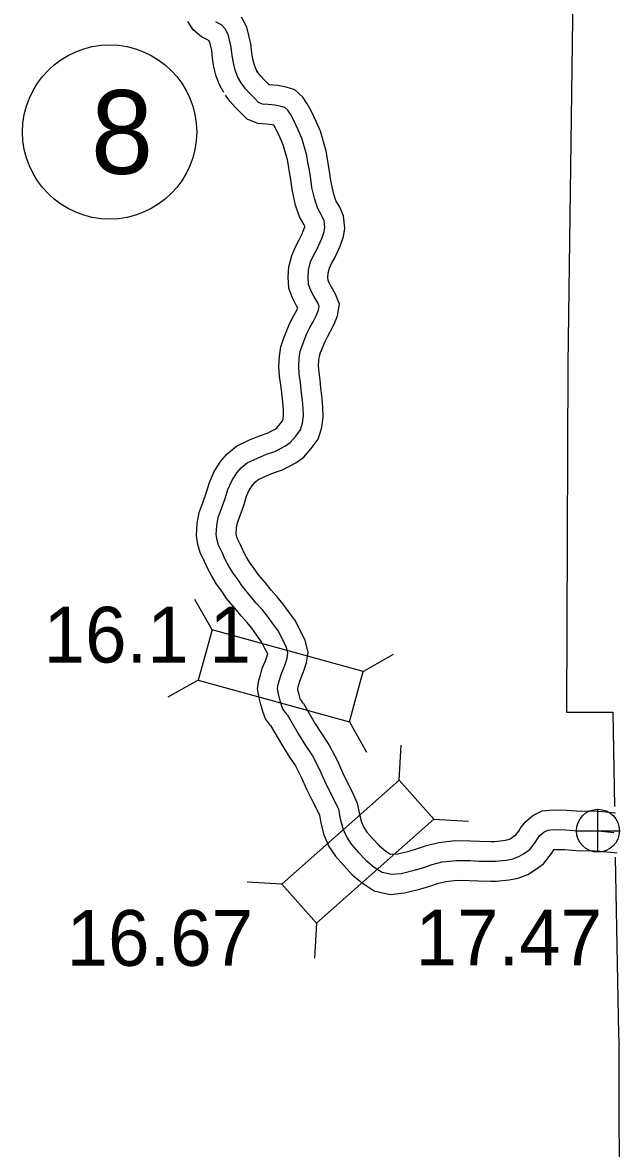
# Model space of a CAD drawing. Extents: x -83719 to 153526, y -11835 to 11446.
# Drawn here: x 15333.4 to 15484.2, y -2352.9 to -2068.7 of the extents above; entities that cross this region are included whole.
import ezdxf

# ---------------------------------------------------------------- set-up
doc = ezdxf.new("R2010")
doc.units = 0
for name, color, linetype in [('Level 10', 7, 'Continuous'), ('Level 2', 7, 'Continuous'), ('Level 20', 7, 'Continuous'), ('Level 25', 7, 'Continuous'), ('Level 26', 7, 'Continuous'), ('Level 27', 7, 'Continuous'), ('Level 58', 7, 'Continuous'), ('Level 59', 7, 'Continuous')]:
    doc.layers.add(name, color=color, linetype=linetype)

msp = doc.modelspace()

# ---------------------------------------------------------------- linework, layer by layer
at = {"layer": 'Level 10'}
for points in [[(15384.22, -2086.4), (15383.27, -2084.67), (15382.33, -2082.26), (15381.77, -2079.91), (15381.42, -2077.75), (15381.19, -2075.8), (15380.87, -2074.34), (15380.68, -2073.6), (15380.54, -2073.35), (15379.98, -2073.04), (15378.61, -2072.38), (15376.5, -2070.62), (15375.14, -2068.45)], [(15392.99, -2081.6), (15392.35, -2080.43), (15391.89, -2079.26), (15391.58, -2077.95), (15391.32, -2076.38), (15391.07, -2074.13), (15390.59, -2071.99), (15390.06, -2069.94), (15388.71, -2067.42)], [(15404.42, -2240.62), (15403.62, -2239.58), (15403.58, -2239.48), (15403.25, -2238.35), (15402.99, -2237.24), (15402.92, -2236.82), (15403.07, -2236.38), (15403.46, -2234.96), (15404.08, -2233.43), (15404.65, -2231.87), (15405.16, -2230.29), (15405.53, -2227.71), (15404.81, -2224.63), (15403.57, -2222.22), (15402.35, -2219.78), (15400.61, -2217.42), (15399.28, -2215.55), (15397.77, -2213.69), (15396.25, -2211.99), (15394.75, -2210.2), (15392.99, -2208.11), (15391.95, -2206.54), (15390.74, -2204.91), (15389.89, -2203.49), (15389.11, -2202.05), (15388.45, -2200.56), (15387.63, -2198.88), (15387.48, -2198.34), (15387.38, -2197.7), (15387.45, -2196.32), (15387.68, -2195.02), (15388.39, -2193.13), (15389.36, -2190.42), (15389.99, -2188.31), (15390.67, -2186.8), (15391.56, -2185.41), (15392.16, -2184.72), (15392.84, -2184.15), (15394.78, -2183.25), (15396.82, -2182.4), (15399.1, -2181.63), (15402.47, -2179.89), (15404.44, -2178.47), (15406.33, -2176.26), (15408.12, -2173.88), (15409.04, -2170.92), (15409.37, -2168.23), (15409.29, -2165.92), (15409.13, -2163.63), (15408.8, -2160.93), (15408.56, -2158.98), (15408.3, -2157.02), (15408.19, -2155.36), (15408.26, -2153.95), (15408.42, -2152.94), (15408.71, -2152.03), (15409.82, -2149.28), (15410.43, -2148.04), (15411.19, -2146.66), (15412.15, -2144.85), (15412.98, -2142.73), (15413.48, -2139.84), (15412.5, -2137.29), (15411.34, -2135.39), (15410.77, -2134.26), (15410.59, -2133.76), (15410.55, -2133.08), (15410.62, -2132.04), (15410.95, -2130.76), (15411.46, -2129.57), (15412.26, -2128.11), (15413.11, -2126.29), (15413.62, -2125.15), (15414.46, -2122.74), (15414.84, -2120.61), (15414.47, -2117.51), (15413.52, -2115.32), (15412.58, -2113.64), (15412.03, -2112.06), (15411.44, -2109.44), (15411.24, -2108.13), (15410.97, -2106.27), (15410.73, -2104.83), (15410.43, -2103.16), (15410.12, -2101.19), (15408.66, -2096.2), (15407.6, -2093.74), (15406.35, -2091.02), (15405.34, -2089.22), (15404.2, -2087.58), (15402.22, -2085.76), (15399.97, -2085.05), (15397.86, -2084.66), (15395.91, -2084.46), (15395.66, -2084.44), (15395.61, -2084.39), (15394.44, -2083.24), (15393.6, -2082.27), (15392.55, -2080.93)], [(15396.08, -2246.18), (15394.76, -2244.46), (15394.09, -2242.64), (15393.57, -2240.91), (15393.17, -2239.16), (15392.8, -2236.9), (15393.07, -2234.76), (15393.5, -2233.46), (15393.98, -2231.73), (15394.75, -2229.82), (15395.19, -2228.62), (15395.35, -2228.12), (15395.35, -2228.1), (15394.65, -2226.74), (15393.79, -2225.02), (15392.51, -2223.29), (15391.31, -2221.6), (15390.15, -2220.18), (15388.68, -2218.53), (15387.1, -2216.63), (15384.97, -2214.12), (15383.75, -2212.27), (15382.42, -2210.47), (15381.21, -2208.46), (15380.12, -2206.46), (15379.38, -2204.77), (15378.26, -2202.48), (15377.69, -2200.49), (15377.33, -2198.2), (15377.5, -2195.17), (15377.99, -2192.38), (15379, -2189.69), (15379.86, -2187.29), (15380.6, -2184.83), (15381.84, -2182.02), (15383.53, -2179.42), (15385.09, -2177.59), (15387.43, -2175.63), (15390.77, -2174.09), (15393.29, -2173.04), (15395.18, -2172.4), (15397.22, -2171.35), (15397.62, -2171.06), (15398.53, -2170), (15399.08, -2169.26), (15399.23, -2168.8), (15399.35, -2167.8), (15399.3, -2166.44), (15399.17, -2164.59), (15398.87, -2162.16), (15398.64, -2160.24), (15398.34, -2158), (15398.17, -2155.46), (15398.29, -2152.92), (15398.67, -2150.59), (15399.31, -2148.6), (15400.68, -2145.22), (15401.55, -2143.43), (15402.4, -2141.9), (15402.95, -2140.85), (15402.59, -2140.26), (15401.57, -2138.22), (15400.69, -2135.8), (15400.53, -2133.01), (15400.71, -2130.44), (15401.44, -2127.55), (15402.46, -2125.18), (15403.33, -2123.59), (15404.02, -2122.11), (15404.33, -2121.43), (15404.73, -2120.28), (15404.71, -2120.15), (15404.54, -2119.76), (15403.41, -2117.74), (15402.4, -2114.81), (15401.61, -2111.31), (15401.35, -2109.62), (15401.09, -2107.82), (15400.87, -2106.52), (15400.57, -2104.8), (15400.34, -2103.38), (15399.23, -2099.59), (15398.47, -2097.81), (15397.43, -2095.57), (15396.92, -2094.66), (15396.44, -2094.57), (15395.05, -2094.43), (15392.81, -2094.26), (15390.16, -2093.09), (15388.56, -2091.49), (15387.14, -2090.09), (15385.87, -2088.63), (15384.66, -2087.07)], [(15404.42, -2240.62), (15407.36, -2245.74), (15409.1, -2248.47), (15410.97, -2251.29), (15412.93, -2255.06), (15414.24, -2258), (15415.37, -2260.3), (15416.69, -2262.89), (15417.98, -2265.77), (15418.55, -2268.6), (15419.03, -2270.54), (15419.63, -2271.91), (15420.4, -2273.07), (15421.93, -2274.79), (15423.56, -2276.54), (15425.17, -2277.86), (15426.21, -2278.54), (15426.88, -2278.69), (15428.23, -2278.55), (15431.35, -2277.8), (15433.2, -2277.22), (15435.45, -2276.46), (15438.56, -2275.68), (15442.69, -2275.24), (15446.6, -2275.28), (15448.84, -2275.4), (15451.73, -2275.44), (15452.63, -2275.45), (15454.84, -2275.24), (15455.84, -2275.04), (15456.58, -2274.76), (15457.18, -2274.38), (15458.03, -2273.78), (15458.79, -2272.82), (15459.31, -2271.95), (15460.43, -2270.47), (15462.31, -2268.91), (15464.69, -2267.73), (15467.4, -2267.43), (15470.92, -2267.52), (15474.55, -2267.83), (15476.87, -2267.75), (15479.96, -2267.88), (15483.2, -2268.23)], [(15396.08, -2246.18), (15398.8, -2250.91), (15400.71, -2253.92), (15402.34, -2256.37), (15403.92, -2259.41), (15405.18, -2262.24), (15406.42, -2264.77), (15407.66, -2267.21), (15408.39, -2268.84), (15408.79, -2270.8), (15409.53, -2273.78), (15410.82, -2276.71), (15412.45, -2279.18), (15414.54, -2281.53), (15416.71, -2283.85), (15419.24, -2285.92), (15422.25, -2287.9), (15426.27, -2288.8), (15429.91, -2288.43), (15434.02, -2287.44), (15436.28, -2286.73), (15438.27, -2286.07), (15440.32, -2285.55), (15443.18, -2285.25), (15446.28, -2285.27), (15448.5, -2285.4), (15451.62, -2285.44), (15453.05, -2285.45), (15456.29, -2285.15), (15458.61, -2284.68), (15461.05, -2283.76), (15462.75, -2282.69), (15464.99, -2281.1), (15467.03, -2278.52), (15467.6, -2277.57), (15467.68, -2277.46), (15467.82, -2277.45), (15470.37, -2277.51), (15474.29, -2277.85), (15476.83, -2277.76), (15479.21, -2277.86), (15482.82, -2278.25), (15483.58, -2278.29)]]:
    msp.add_lwpolyline(points, dxfattribs=at)
at = {"layer": 'Level 2'}
for points in [[(15470.2, -1771.11), (15470.46, -1803.34), (15470.47, -1803.78), (15470.49, -1891.45), (15470.47, -1891.85), (15470.02, -1980.73), (15472.37, -2067.84), (15471.16, -2155.07), (15470.83, -2242.84), (15482.49, -2242.78), (15482.91, -2266.63)], [(15483.14, -2279.38), (15483.93, -2324.07), (15484.03, -2325.94), (15484.1, -2326.46)], [(15484.2, -2374.08), (15484.1, -2326.46)]]:
    msp.add_lwpolyline(points, dxfattribs=at)
at = {"layer": 'Level 20'}
for p, q in [((15381.31, -2221.99), (15376.97, -2214.34)), ((15419.48, -2232.52), (15427.14, -2228.18)), ((15377.8, -2234.72), (15370.15, -2239.06)), ((15415.97, -2245.25), (15420.32, -2252.9)), ((15428.53, -2259.93), (15429.05, -2251.15)), ((15437.29, -2269.8), (15446.07, -2270.33)), ((15398.91, -2286.22), (15390.13, -2285.69)), ((15407.67, -2296.09), (15407.15, -2304.87))]:
    msp.add_line(p, q, dxfattribs=at)
for points in [[(15377.8, -2234.72), (15415.97, -2245.25), (15419.48, -2232.52), (15381.31, -2221.99)], [(15428.53, -2259.93), (15398.91, -2286.22), (15407.67, -2296.09), (15437.29, -2269.8)]]:
    msp.add_lwpolyline(points, close=True, dxfattribs=at)
at = {"layer": 'Level 26'}
for p, q in [((15478.76, -2278.16), (15478.76, -2267.32)), ((15473.34, -2272.74), (15484.18, -2272.74))]:
    msp.add_line(p, q, dxfattribs=at)
msp.add_circle((15478.76, -2272.74), 5.42, dxfattribs=at)
at = {"layer": 'Level 27'}
msp.add_circle((15355.41, -2096.37), 22, dxfattribs=at)
at = {"layer": 'Level 59'}
for points in [[(15388.61, -2084), (15387.81, -2082.55), (15387.11, -2080.76), (15386.67, -2078.93), (15386.37, -2077.06), (15386.13, -2074.96), (15385.73, -2073.17), (15385.37, -2071.77), (15384.6, -2070.35), (15383.72, -2069.4), (15382.27, -2068.59)], [(15400.25, -2243.4), (15399.19, -2242.02), (15398.84, -2241.06), (15398.41, -2239.63), (15398.08, -2238.2), (15397.85, -2236.8), (15397.97, -2235.86), (15398.28, -2234.92), (15398.72, -2233.34), (15399.42, -2231.63), (15399.92, -2230.25), (15400.27, -2229.17), (15400.44, -2227.93), (15400.08, -2226.37), (15399.11, -2224.48), (15398.07, -2222.4), (15396.56, -2220.36), (15395.29, -2218.58), (15393.96, -2216.93), (15392.46, -2215.26), (15390.93, -2213.42), (15388.98, -2211.12), (15387.85, -2209.4), (15386.58, -2207.69), (15385.55, -2205.97), (15384.61, -2204.25), (15383.92, -2202.66), (15382.94, -2200.68), (15382.58, -2199.42), (15382.36, -2197.95), (15382.48, -2195.74), (15382.84, -2193.7), (15383.69, -2191.41), (15384.61, -2188.85), (15385.3, -2186.57), (15386.25, -2184.41), (15387.55, -2182.41), (15388.62, -2181.16), (15390.13, -2179.89), (15392.77, -2178.67), (15395.05, -2177.72), (15397.14, -2177.01), (15399.85, -2175.62), (15401.03, -2174.76), (15402.43, -2173.13), (15403.6, -2171.57), (15404.13, -2169.86), (15404.36, -2168.02), (15404.29, -2166.18), (15404.15, -2164.11), (15403.83, -2161.54), (15403.6, -2159.61), (15403.32, -2157.51), (15403.18, -2155.41), (15403.27, -2153.44), (15403.54, -2151.76), (15404.01, -2150.32), (15405.25, -2147.25), (15405.99, -2145.73), (15406.79, -2144.28), (15407.6, -2142.76), (15408.14, -2141.38), (15408.32, -2140.34), (15408, -2139.51), (15406.97, -2137.83), (15406.17, -2136.24), (15405.64, -2134.78), (15405.54, -2133.05), (15405.67, -2131.24), (15406.19, -2129.16), (15406.96, -2127.37), (15407.8, -2125.85), (15408.56, -2124.2), (15408.98, -2123.29), (15409.61, -2121.47), (15409.79, -2120.47), (15409.59, -2118.83), (15409.03, -2117.54), (15408, -2115.69), (15407.22, -2113.43), (15406.52, -2110.37), (15406.29, -2108.88), (15406.03, -2107.04), (15405.8, -2105.68), (15405.5, -2103.98), (15405.23, -2102.28), (15403.95, -2097.9), (15403.04, -2095.78), (15401.89, -2093.29), (15401.09, -2091.87), (15400.41, -2090.88), (15399.66, -2090.2), (15398.76, -2089.91), (15397.15, -2089.61), (15395.48, -2089.44), (15394.04, -2089.34), (15393.04, -2088.89), (15392.08, -2087.94), (15390.79, -2086.66), (15389.74, -2085.45), (15388.61, -2084)], [(15400.25, -2243.4), (15403.08, -2248.32), (15404.9, -2251.19), (15406.65, -2253.83), (15408.42, -2257.24), (15409.71, -2260.12), (15410.89, -2262.54), (15412.17, -2265.05), (15413.19, -2267.3), (15413.67, -2269.7), (15414.28, -2272.16), (15415.22, -2274.31), (15416.43, -2276.12), (15418.23, -2278.16), (15420.14, -2280.19), (15422.21, -2281.89), (15424.23, -2283.22), (15426.57, -2283.74), (15429.07, -2283.49), (15432.68, -2282.62), (15434.74, -2281.98), (15436.86, -2281.27), (15439.44, -2280.61), (15442.94, -2280.24), (15446.44, -2280.28), (15448.67, -2280.4), (15451.67, -2280.44), (15452.84, -2280.45), (15455.57, -2280.19), (15457.23, -2279.86), (15458.81, -2279.26), (15459.97, -2278.54), (15461.51, -2277.44), (15462.91, -2275.67), (15463.46, -2274.76), (15464.08, -2273.95), (15465.06, -2273.12), (15466.11, -2272.6), (15467.61, -2272.44), (15470.65, -2272.51), (15474.42, -2272.84), (15476.85, -2272.76), (15479.58, -2272.87), (15482.74, -2273.21)]]:
    msp.add_lwpolyline(points, dxfattribs=at)

# ---------------------------------------------------------------- texts
at = {"layer": 'Level 25'}
msp.add_text('17.47', height=14.08, dxfattribs=at).set_placement((15432.69, -2306.7))
at = {"layer": 'Level 27'}
msp.add_text('8', height=21.12, dxfattribs=at).set_placement((15350.69, -2106.93))
at = {"layer": 'Level 58'}
for s, p in [('16.1 1', (15338.75, -2230.29)), ('16.67', (15344.54, -2306.83))]:
    msp.add_text(s, height=14.08, dxfattribs=at).set_placement(p)

doc.saveas('drawing.dxf')
